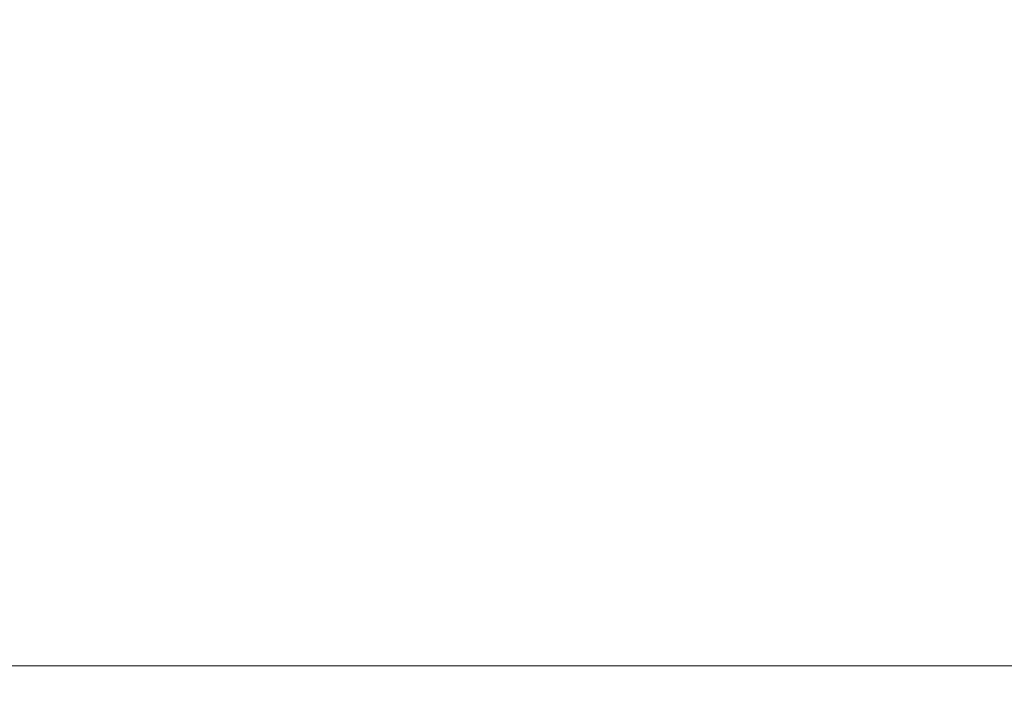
# Model space of a CAD drawing. Header units: inches. Extents: x -434 to -309, y 19 to 75.
# Tile 338 of 656: x -394.1 to -392.22, y 21.44 to 22.75. Entities that reach past the tile are written whole.
import ezdxf

# ---------------------------------------------------------------- set-up
doc = ezdxf.new("R2010")
doc.units = ezdxf.units.IN
doc.header["$MEASUREMENT"] = 0
doc.layers.add('A-FLOR-HRAL', color=1, linetype='Continuous', lineweight=9)
doc.layers.add('A-FLOR-STRS', color=2, linetype='Continuous', lineweight=9)

# ---------------------------------------------------------------- blocks, each defined once
blk = doc.blocks.new('Stair - Stairs-902674-_3D_')
at = {"layer": 'A-FLOR-STRS'}
mesh = blk.add_polyface(dxfattribs=at)
corners = [(-386.5081, 75.0116, 20.8696), (-398.5081, 75.0116, 20.8696), (-398.5081, 19.0116, 20.8696), (-386.5081, 19.0116, 20.8696)]
mesh.append_faces([[corners[k] for k in face] for face in [(2, 3, 0, 1)]])
mesh = blk.add_polyface(dxfattribs=at)
corners = [(-386.5081, 75.0116, 18.8696), (-386.5081, 19.0116, 18.8696), (-398.5081, 19.0116, 18.8696), (-398.5081, 75.0116, 18.8696)]
mesh.append_faces([[corners[k] for k in face] for face in [(2, 3, 0, 1)]])
blk = doc.blocks.new('Railing - Railing-1090966-_3D_')
at = {"layer": 'A-FLOR-HRAL'}
mesh = blk.add_polyface(dxfattribs=at)
corners = [(-431.5081, 24.5116, 46.3242), (-431.5081, 21.5116, 46.3242), (-310.5081, 21.5116, 103.7155), (-310.5081, 24.5116, 103.7155)]
mesh.append_faces([[corners[k] for k in face] for face in [(0, 1, 2, 3)]])
mesh = blk.add_polyface(dxfattribs=at)
corners = [(-431.5081, 21.5116, 44.1106), (-431.5081, 24.5116, 44.1106), (-310.5081, 24.5116, 101.5019), (-310.5081, 21.5116, 101.5019)]
mesh.append_faces([[corners[k] for k in face] for face in [(0, 1, 2, 3)]])
mesh = blk.add_polyface(dxfattribs=at)
corners = [(-431.5081, 21.5116, 46.3242), (-431.5081, 21.5116, 44.1106), (-310.5081, 21.5116, 101.5019), (-310.5081, 21.5116, 103.7155)]
mesh.append_faces([[corners[k] for k in face] for face in [(0, 1, 2, 3)]])

msp = doc.modelspace()

# ---------------------------------------------------------------- block references
at = {"layer": 'A-FLOR-HRAL'}
msp.add_blockref('Railing - Railing-1090966-_3D_', (0, 0), dxfattribs=at)
at = {"layer": 'A-FLOR-STRS'}
msp.add_blockref('Stair - Stairs-902674-_3D_', (0, 0), dxfattribs=at)

doc.saveas('drawing.dxf')
